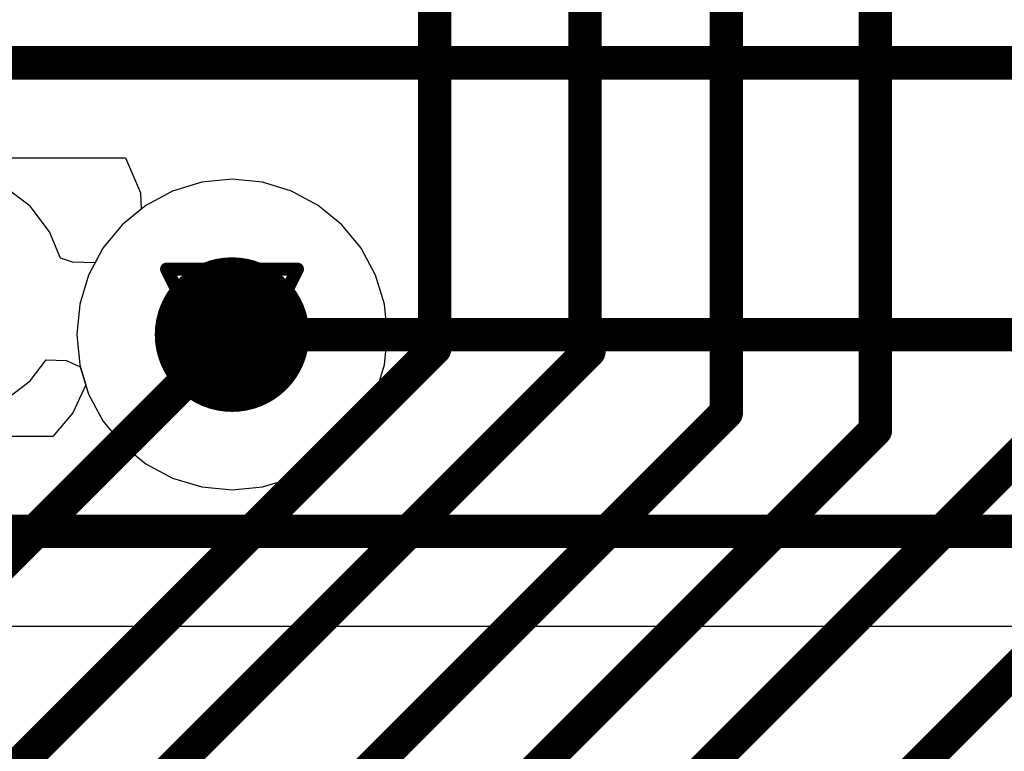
# Model space of a CAD drawing. Header units: millimetres. Extents: x 138 to 555, y 26 to 334.
# Tile 666 of 713: x 352.77 to 356.6, y 282.89 to 285.73. Entities that reach past the tile are written whole.
import ezdxf

# ---------------------------------------------------------------- set-up
doc = ezdxf.new("R2010")
doc.units = ezdxf.units.MM
for name, color, linetype in [('BottomLayer', 5, 'Continuous'), ('DrillDrawing', 1, 'Continuous'), ('MidLayer1', 16, 'Continuous'), ('MidLayer2', 76, 'Continuous'), ('MidLayer3', 90, 'Continuous'), ('MidLayer4', 156, 'Continuous'), ('MultiLayer', 9, 'Continuous'), ('TopLayer', 1, 'Continuous'), ('ViaHoleLayer', 16, 'Continuous')]:
    doc.layers.add(name, color=color, linetype=linetype)

msp = doc.modelspace()

# ---------------------------------------------------------------- linework, layer by layer
at = {"layer": 'BottomLayer'}
for p, q in [((350.1323, 285.1911), (353.1862, 285.1911)), ((353.1862, 285.1911), (353.2434, 285.0555)), ((353.2434, 285.0555), (353.246, 284.9911)), ((353.246, 284.9911), (353.1729, 284.9311)), ((353.1729, 284.9311), (353.0979, 284.8397)), ((353.0979, 284.8397), (353.0422, 284.7355)), ((353.0422, 284.7355), (353.0079, 284.6224)), ((353.0079, 284.6224), (352.9963, 284.5047)), ((352.9963, 284.5047), (353.0079, 284.3871)), ((353.0079, 284.3871), (353.0314, 284.3095)), ((353.0314, 284.3095), (352.9811, 284.2017)), ((352.9811, 284.2017), (352.9033, 284.1095)), ((352.9033, 284.1095), (352.2196, 284.1095)), ((352.2196, 283.3732), (358.0836, 283.3732))]:
    msp.add_line(p, q, dxfattribs=at)
at = {"layer": 'BottomLayer', "const_width": 0.13}
for points in [[(349.6582, 285.5593), (356.6687, 285.5593)], [(353.5992, 284.5047), (358.5374, 284.5047)], [(351.7455, 283.7414), (358.2361, 283.7414)]]:
    msp.add_lwpolyline(points, dxfattribs=at)
at = {"layer": 'BottomLayer'}
for points, const_width in [([(353.4492, 284.5047, 1), (353.7492, 284.5047, 1)], 0.3), ([(353.5667, 284.5047, 1), (353.6317, 284.5047, 1)], 0.065)]:
    msp.add_lwpolyline(points, format="xyb", close=True, dxfattribs=dict(at, const_width=const_width))
at = {"layer": 'DrillDrawing', "const_width": 0.0508}
for points in [[(353.3452, 284.7587), (353.8532, 284.7587)], [(353.3452, 284.7587), (353.5992, 284.2507)], [(353.5992, 284.2507), (353.8532, 284.7587)], [(353.4468, 284.6571), (353.7516, 284.6571)], [(353.4468, 284.6571), (353.5992, 284.3523)], [(353.5992, 284.3523), (353.7516, 284.6571)]]:
    msp.add_lwpolyline(points, dxfattribs=at)
at = {"layer": 'DrillDrawing', "const_width": 0.0254}
for points in [[(353.3325, 284.7587, 1), (353.3579, 284.7587, 1)], [(353.3325, 284.7587, 1), (353.3579, 284.7587, 1)], [(353.8405, 284.7587, 1), (353.8659, 284.7587, 1)], [(353.8405, 284.7587, 1), (353.8659, 284.7587, 1)], [(353.4341, 284.6571, 1), (353.4595, 284.6571, 1)], [(353.4341, 284.6571, 1), (353.4595, 284.6571, 1)], [(353.7389, 284.6571, 1), (353.7643, 284.6571, 1)], [(353.7389, 284.6571, 1), (353.7643, 284.6571, 1)], [(353.5865, 284.3523, 1), (353.6119, 284.3523, 1)], [(353.5865, 284.3523, 1), (353.6119, 284.3523, 1)], [(353.5865, 284.2507, 1), (353.6119, 284.2507, 1)], [(353.5865, 284.2507, 1), (353.6119, 284.2507, 1)]]:
    msp.add_lwpolyline(points, format="xyb", close=True, dxfattribs=at)
at = {"layer": 'MidLayer1'}
for p, q in [((352.815, 285.0026), (352.7158, 285.0787)), ((353.4815, 285.0961), (353.3684, 285.0617)), ((353.5992, 285.1076), (353.4815, 285.0961)), ((353.7168, 285.0961), (353.5992, 285.1076)), ((353.8299, 285.0617), (353.7168, 285.0961)), ((353.3684, 285.0617), (353.2642, 285.006)), ((353.9341, 285.006), (353.8299, 285.0617)), ((352.8912, 284.9034), (352.815, 285.0026)), ((353.2642, 285.006), (353.1729, 284.9311)), ((354.0255, 284.9311), (353.9341, 285.006)), ((353.1729, 284.9311), (353.0979, 284.8397)), ((354.1005, 284.8397), (354.0255, 284.9311)), ((352.9334, 284.8014), (352.8912, 284.9034)), ((353.0979, 284.8397), (353.0677, 284.7833)), ((354.1562, 284.7355), (354.1005, 284.8397)), ((352.9804, 284.7864), (352.9334, 284.8014)), ((353.0677, 284.7833), (352.9804, 284.7864)), ((354.1905, 284.6224), (354.1562, 284.7355)), ((354.2021, 284.5047), (354.1905, 284.6224)), ((354.1905, 284.3871), (354.2021, 284.5047)), ((352.815, 284.325), (352.8782, 284.4074)), ((352.8782, 284.4074), (352.9559, 284.4037)), ((352.9559, 284.4037), (352.9596, 284.4025)), ((352.9596, 284.4025), (353.0101, 284.3796)), ((353.0101, 284.3796), (353.0422, 284.274)), ((354.1562, 284.274), (354.1905, 284.3871)), ((352.7158, 284.2489), (352.815, 284.325)), ((353.0422, 284.274), (353.0979, 284.1698)), ((354.1005, 284.1698), (354.1562, 284.274)), ((353.0979, 284.1698), (353.1729, 284.0784)), ((354.0255, 284.0784), (354.1005, 284.1698)), ((353.1729, 284.0784), (353.2642, 284.0034)), ((353.9341, 284.0034), (354.0255, 284.0784)), ((353.2642, 284.0034), (353.3684, 283.9477)), ((353.8299, 283.9477), (353.9341, 284.0034)), ((353.3684, 283.9477), (353.4815, 283.9134)), ((353.7168, 283.9134), (353.8299, 283.9477)), ((353.4815, 283.9134), (353.5992, 283.9018)), ((353.5992, 283.9018), (353.7168, 283.9134))]:
    msp.add_line(p, q, dxfattribs=at)
at = {"layer": 'MidLayer1', "const_width": 0.3}
msp.add_lwpolyline([(353.4492, 284.5047, 1), (353.7492, 284.5047, 1)], format="xyb", close=True, dxfattribs=at)
at = {"layer": 'MidLayer2'}
for p, q in [((353.4815, 285.0961), (353.3684, 285.0617)), ((353.5992, 285.1076), (353.4815, 285.0961)), ((353.7168, 285.0961), (353.5992, 285.1076)), ((353.8299, 285.0617), (353.7168, 285.0961)), ((353.3684, 285.0617), (353.2642, 285.006)), ((353.9341, 285.006), (353.8299, 285.0617)), ((353.2642, 285.006), (353.1729, 284.9311)), ((354.0255, 284.9311), (353.9341, 285.006)), ((353.1729, 284.9311), (353.0979, 284.8397)), ((354.1005, 284.8397), (354.0255, 284.9311)), ((353.0979, 284.8397), (353.0422, 284.7355)), ((354.1562, 284.7355), (354.1005, 284.8397)), ((353.0422, 284.7355), (353.0079, 284.6224)), ((354.1905, 284.6224), (354.1562, 284.7355)), ((353.0079, 284.6224), (352.9963, 284.5047)), ((354.2021, 284.5047), (354.1905, 284.6224)), ((352.9963, 284.5047), (353.0079, 284.3871)), ((354.1905, 284.3871), (354.2021, 284.5047)), ((353.0079, 284.3871), (353.0422, 284.274)), ((354.1562, 284.274), (354.1905, 284.3871)), ((353.0422, 284.274), (353.0979, 284.1698)), ((354.1005, 284.1698), (354.1562, 284.274)), ((353.0979, 284.1698), (353.1729, 284.0784)), ((354.0255, 284.0784), (354.1005, 284.1698)), ((353.1729, 284.0784), (353.2642, 284.0034)), ((353.9341, 284.0034), (354.0255, 284.0784)), ((353.2642, 284.0034), (353.3684, 283.9477)), ((353.8299, 283.9477), (353.9341, 284.0034)), ((353.3684, 283.9477), (353.4815, 283.9134)), ((353.7168, 283.9134), (353.8299, 283.9477)), ((353.4815, 283.9134), (353.5992, 283.9018)), ((353.5992, 283.9018), (353.7168, 283.9134))]:
    msp.add_line(p, q, dxfattribs=at)
at = {"layer": 'MidLayer2', "const_width": 0.3}
msp.add_lwpolyline([(353.4492, 284.5047, 1), (353.7492, 284.5047, 1)], format="xyb", close=True, dxfattribs=at)
at = {"layer": 'MidLayer3'}
for p, q in [((353.4815, 285.0961), (353.3684, 285.0617)), ((353.5992, 285.1076), (353.4815, 285.0961)), ((353.7168, 285.0961), (353.5992, 285.1076)), ((353.8299, 285.0617), (353.7168, 285.0961)), ((353.3684, 285.0617), (353.2642, 285.006)), ((353.9341, 285.006), (353.8299, 285.0617)), ((353.2642, 285.006), (353.1729, 284.9311)), ((354.0255, 284.9311), (353.9341, 285.006)), ((353.1729, 284.9311), (353.0979, 284.8397)), ((354.1005, 284.8397), (354.0255, 284.9311)), ((353.0979, 284.8397), (353.0422, 284.7355)), ((354.1562, 284.7355), (354.1005, 284.8397)), ((353.0422, 284.7355), (353.0079, 284.6224)), ((354.1905, 284.6224), (354.1562, 284.7355)), ((353.0079, 284.6224), (352.9963, 284.5047)), ((354.2021, 284.5047), (354.1905, 284.6224)), ((352.9963, 284.5047), (353.0079, 284.3871)), ((354.1905, 284.3871), (354.2021, 284.5047)), ((353.0079, 284.3871), (353.0422, 284.274)), ((354.1562, 284.274), (354.1905, 284.3871)), ((353.0422, 284.274), (353.0979, 284.1698)), ((354.1005, 284.1698), (354.1562, 284.274)), ((353.0979, 284.1698), (353.1729, 284.0784)), ((354.0255, 284.0784), (354.1005, 284.1698)), ((353.1729, 284.0784), (353.2642, 284.0034)), ((353.9341, 284.0034), (354.0255, 284.0784)), ((353.2642, 284.0034), (353.3684, 283.9477)), ((353.8299, 283.9477), (353.9341, 284.0034)), ((353.3684, 283.9477), (353.4815, 283.9134)), ((353.7168, 283.9134), (353.8299, 283.9477)), ((353.4815, 283.9134), (353.5992, 283.9018)), ((353.5992, 283.9018), (353.7168, 283.9134))]:
    msp.add_line(p, q, dxfattribs=at)
at = {"layer": 'MidLayer3', "const_width": 0.3}
msp.add_lwpolyline([(353.4492, 284.5047, 1), (353.7492, 284.5047, 1)], format="xyb", close=True, dxfattribs=at)
at = {"layer": 'MidLayer4'}
for p, q in [((352.815, 285.0026), (352.7158, 285.0787)), ((353.4815, 285.0961), (353.3684, 285.0617)), ((353.5992, 285.1076), (353.4815, 285.0961)), ((353.7168, 285.0961), (353.5992, 285.1076)), ((353.8299, 285.0617), (353.7168, 285.0961)), ((353.3684, 285.0617), (353.2642, 285.006)), ((353.9341, 285.006), (353.8299, 285.0617)), ((352.8912, 284.9034), (352.815, 285.0026)), ((353.2642, 285.006), (353.1729, 284.9311)), ((354.0255, 284.9311), (353.9341, 285.006)), ((353.1729, 284.9311), (353.0979, 284.8397)), ((354.1005, 284.8397), (354.0255, 284.9311)), ((352.9334, 284.8014), (352.8912, 284.9034)), ((353.0979, 284.8397), (353.0677, 284.7833)), ((354.1562, 284.7355), (354.1005, 284.8397)), ((352.9804, 284.7864), (352.9334, 284.8014)), ((353.0677, 284.7833), (352.9804, 284.7864)), ((354.1905, 284.6224), (354.1562, 284.7355)), ((354.2021, 284.5047), (354.1905, 284.6224)), ((354.1905, 284.3871), (354.2021, 284.5047)), ((352.815, 284.325), (352.8782, 284.4074)), ((352.8782, 284.4074), (352.9559, 284.4037)), ((352.9559, 284.4037), (352.9596, 284.4025)), ((352.9596, 284.4025), (353.0101, 284.3796)), ((353.0101, 284.3796), (353.0422, 284.274)), ((354.1562, 284.274), (354.1905, 284.3871)), ((352.7158, 284.2489), (352.815, 284.325)), ((353.0422, 284.274), (353.0979, 284.1698)), ((354.1005, 284.1698), (354.1562, 284.274)), ((353.0979, 284.1698), (353.1729, 284.0784)), ((354.0255, 284.0784), (354.1005, 284.1698)), ((353.1729, 284.0784), (353.2642, 284.0034)), ((353.9341, 284.0034), (354.0255, 284.0784)), ((353.2642, 284.0034), (353.3684, 283.9477)), ((353.8299, 283.9477), (353.9341, 284.0034)), ((353.3684, 283.9477), (353.4815, 283.9134)), ((353.7168, 283.9134), (353.8299, 283.9477)), ((353.4815, 283.9134), (353.5992, 283.9018)), ((353.5992, 283.9018), (353.7168, 283.9134))]:
    msp.add_line(p, q, dxfattribs=at)
at = {"layer": 'MidLayer4', "const_width": 0.3}
msp.add_lwpolyline([(353.4492, 284.5047, 1), (353.7492, 284.5047, 1)], format="xyb", close=True, dxfattribs=at)
at = {"layer": 'MultiLayer', "const_width": 0.3}
msp.add_lwpolyline([(353.4492, 284.5047, 1), (353.7492, 284.5047, 1)], format="xyb", close=True, dxfattribs=at)
at = {"layer": 'TopLayer', "const_width": 0.13}
for points in [[(356.0964, 284.1342), (356.0964, 288.8313)], [(355.5175, 284.2018), (355.5175, 288.61)], [(354.3854, 284.4502), (354.3854, 287.1328)], [(354.9693, 284.4554), (354.9693, 286.4061)], [(352.1739, 283.0795), (353.5992, 284.5047)], [(352.3578, 282.4226), (354.3854, 284.4502)], [(352.5597, 282.0153), (354.9845, 284.4401)], [(354.9693, 284.4554), (354.9845, 284.4401)], [(352.8592, 281.5435), (355.5175, 284.2018)], [(353.0433, 281.0811), (356.0964, 284.1342)], [(353.5699, 280.1361), (357.5637, 284.1299)], [(353.2488, 280.6342), (356.6975, 284.0829)]]:
    msp.add_lwpolyline(points, dxfattribs=at)
at = {"layer": 'TopLayer'}
for points, const_width in [([(353.4492, 284.5047, 1), (353.7492, 284.5047, 1)], 0.3), ([(353.5667, 284.5047, 1), (353.6317, 284.5047, 1)], 0.065), ([(354.3529, 284.4502, 1), (354.4179, 284.4502, 1)], 0.065), ([(354.3529, 284.4502, 1), (354.4179, 284.4502, 1)], 0.065), ([(354.9368, 284.4554, 1), (355.0018, 284.4554, 1)], 0.065), ([(354.9368, 284.4554, 1), (355.0018, 284.4554, 1)], 0.065), ([(354.952, 284.4401, 1), (355.017, 284.4401, 1)], 0.065), ([(354.952, 284.4401, 1), (355.017, 284.4401, 1)], 0.065), ([(355.485, 284.2018, 1), (355.55, 284.2018, 1)], 0.065), ([(355.485, 284.2018, 1), (355.55, 284.2018, 1)], 0.065), ([(356.0639, 284.1342, 1), (356.1289, 284.1342, 1)], 0.065), ([(356.0639, 284.1342, 1), (356.1289, 284.1342, 1)], 0.065)]:
    msp.add_lwpolyline(points, format="xyb", close=True, dxfattribs=dict(at, const_width=const_width))
at = {"layer": 'ViaHoleLayer', "const_width": 0.15}
msp.add_lwpolyline([(353.5242, 284.5047, 1), (353.6742, 284.5047, 1)], format="xyb", close=True, dxfattribs=at)

doc.saveas('drawing.dxf')
